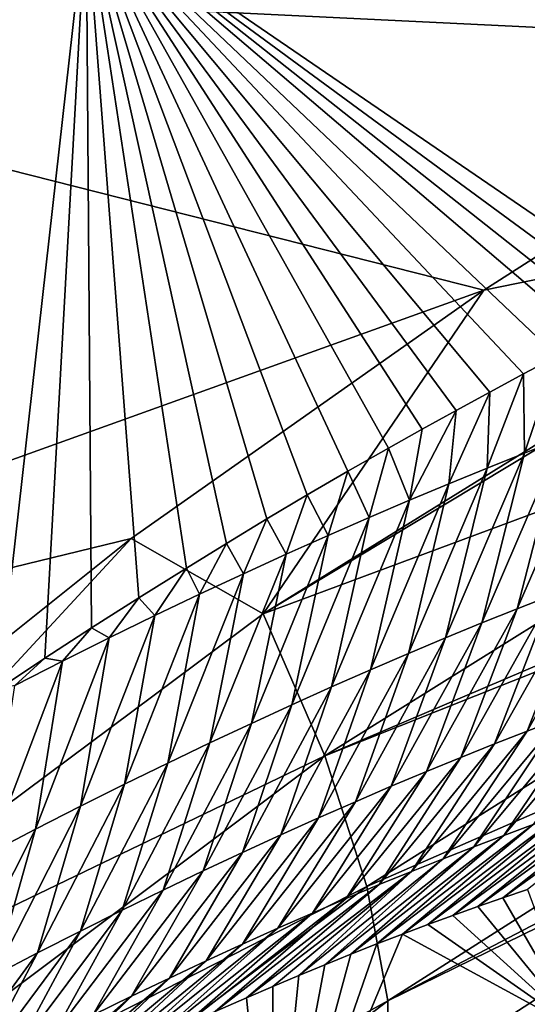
# Model space of a CAD drawing. Header units: metres. Extents: x -101 to 101, y -261 to 23.
# Tile 259 of 287: x 98.54 to 99.61, y -3.96 to -1.89. Entities that reach past the tile are written whole.
import ezdxf

# ---------------------------------------------------------------- set-up
doc = ezdxf.new("R2010")
doc.units = ezdxf.units.M
doc.layers.add('solid_505151_K2442K1000C34', color=7, linetype='CONTINUOUS')

msp = doc.modelspace()

# ---------------------------------------------------------------- linework, layer by layer
at = {"layer": 'solid_505151_K2442K1000C34'}
for points in [[(100.328529, -1.935034, 102.4142), (100.387352, -0.968311, 102.4142), (96.800148, -1.763442, 104.159546)], [(99.997429, -1.244672, 86.734787), (99.893829, -2.481097, 86.701225), (98.681755, -1.651506, 79.883408)], [(98.681755, -1.651506, 79.883408), (98.496925, -3.293134, 79.878387), (97.009865, -1.648112, 73.114449)], [(98.59491, -3.228001, 80.284492), (98.496925, -3.293134, 79.878387), (98.681755, -1.651506, 79.883408)], [(98.69355, -3.163746, 80.702354), (98.59491, -3.228001, 80.284492), (98.681755, -1.651506, 79.883408)], [(98.792908, -3.100539, 81.132851), (98.69355, -3.163746, 80.702354), (98.681755, -1.651506, 79.883408)], [(98.892723, -3.038205, 81.575218), (98.792908, -3.100539, 81.132851), (98.681755, -1.651506, 79.883408)], [(98.977135, -2.986195, 81.957291), (98.892723, -3.038205, 81.575218), (98.681755, -1.651506, 79.883408)], [(99.06176, -2.934854, 82.348076), (98.977135, -2.986195, 81.957291), (98.681755, -1.651506, 79.883408)], [(99.146622, -2.884304, 82.748192), (99.06176, -2.934854, 82.348076), (98.681755, -1.651506, 79.883408)], [(99.231728, -2.83467, 83.158226), (99.146622, -2.884304, 82.748192), (98.681755, -1.651506, 79.883408)], [(99.317093, -2.786068, 83.578758), (99.231728, -2.83467, 83.158226), (98.681755, -1.651506, 79.883408)], [(99.388191, -2.746193, 83.936287), (99.317093, -2.786068, 83.578758), (98.681755, -1.651506, 79.883408)], [(99.459175, -2.70684, 84.300056), (99.388191, -2.746193, 83.936287), (98.681755, -1.651506, 79.883408)], [(99.530075, -2.66809, 84.670578), (99.459175, -2.70684, 84.300056), (98.681755, -1.651506, 79.883408)], [(99.600914, -2.630025, 85.048355), (99.530075, -2.66809, 84.670578), (98.681755, -1.651506, 79.883408)], [(99.6717, -2.592726, 85.433922), (99.600914, -2.630025, 85.048355), (98.681755, -1.651506, 79.883408)], [(99.742455, -2.556273, 85.827782), (99.6717, -2.592726, 85.433922), (98.681755, -1.651506, 79.883408)], [(99.792953, -2.530807, 86.114365), (99.742455, -2.556273, 85.827782), (98.681755, -1.651506, 79.883408)], [(99.843422, -2.505802, 86.405579), (99.792953, -2.530807, 86.114365), (98.681755, -1.651506, 79.883408)], [(99.893829, -2.481097, 86.701225), (99.843422, -2.505802, 86.405579), (98.681755, -1.651506, 79.883408)], [(99.517738, -2.453906, 102.818871), (96.800148, -1.763442, 104.159546), (96.571373, -3.513651, 104.159546)], [(99.517738, -2.453906, 102.818871), (100.328529, -1.935034, 102.4142), (96.800148, -1.763442, 104.159546)], [(100.461761, -2.261378, 102.287598), (100.328529, -1.935034, 102.4142), (99.517738, -2.453906, 102.818871)], [(100.461761, -2.261378, 102.287598), (99.517738, -2.453906, 102.818871), (99.053596, -3.13452, 102.987282)], [(100.46891, -2.281513, 102.277672), (100.461761, -2.261378, 102.287598), (99.053596, -3.13452, 102.987282)], [(100.46891, -2.281513, 102.277672), (99.053596, -3.13452, 102.987282), (100.557358, -2.575373, 102.102547)], [(98.776299, -2.976174, 103.164406), (99.517738, -2.453906, 102.818871), (96.571373, -3.513651, 104.159546)], [(99.053596, -3.13452, 102.987282), (99.517738, -2.453906, 102.818871), (98.776299, -2.976174, 103.164406)], [(99.053596, -3.13452, 102.987282), (99.183258, -3.43304, 102.797409), (100.557358, -2.575373, 102.102547)], [(100.606255, -2.826318, 101.90126), (100.557358, -2.575373, 102.102547), (99.183258, -3.43304, 102.797409)], [(99.603088, -2.796232, 85.218674), (99.600914, -2.630025, 85.048355), (99.6717, -2.592726, 85.433922)], [(99.68013, -2.766073, 85.653267), (99.603088, -2.796232, 85.218674), (99.6717, -2.592726, 85.433922)], [(99.524254, -2.827831, 84.784416), (99.530075, -2.66809, 84.670578), (99.600914, -2.630025, 85.048355)], [(99.603088, -2.796232, 85.218674), (99.524254, -2.827831, 84.784416), (99.600914, -2.630025, 85.048355)], [(99.443596, -2.860913, 84.350517), (99.459175, -2.70684, 84.300056), (99.530075, -2.66809, 84.670578)], [(99.524254, -2.827831, 84.784416), (99.443596, -2.860913, 84.350517), (99.530075, -2.66809, 84.670578)], [(99.361099, -2.895524, 83.916977), (99.388191, -2.746193, 83.936287), (99.459175, -2.70684, 84.300056)], [(99.443596, -2.860913, 84.350517), (99.361099, -2.895524, 83.916977), (99.459175, -2.70684, 84.300056)], [(99.361099, -2.895524, 83.916977), (99.317093, -2.786068, 83.578758), (99.388191, -2.746193, 83.936287)], [(99.587814, -3.123695, 85.786346), (99.68013, -2.766073, 85.653267), (99.755386, -2.737307, 86.088188)], [(99.660675, -3.095078, 86.217339), (99.587814, -3.123695, 85.786346), (99.755386, -2.737307, 86.088188)], [(99.513245, -3.15368, 85.355698), (99.603088, -2.796232, 85.218674), (99.68013, -2.766073, 85.653267)], [(99.587814, -3.123695, 85.786346), (99.513245, -3.15368, 85.355698), (99.68013, -2.766073, 85.653267)], [(99.276749, -2.931709, 83.483826), (99.231728, -2.83467, 83.158226), (99.317093, -2.786068, 83.578758)], [(99.361099, -2.895524, 83.916977), (99.276749, -2.931709, 83.483826), (99.317093, -2.786068, 83.578758)], [(99.436958, -3.185076, 84.925407), (99.524254, -2.827831, 84.784416), (99.603088, -2.796232, 85.218674)], [(99.513245, -3.15368, 85.355698), (99.436958, -3.185076, 84.925407), (99.603088, -2.796232, 85.218674)], [(99.190529, -2.969519, 83.051056), (99.146622, -2.884304, 82.748192), (99.231728, -2.83467, 83.158226)], [(100.606255, -2.826318, 101.90126), (99.183258, -3.43304, 102.797409), (100.611008, -2.863896, 101.866219)], [(99.276749, -2.931709, 83.483826), (99.190529, -2.969519, 83.051056), (99.231728, -2.83467, 83.158226)], [(99.358932, -3.217926, 84.495483), (99.443596, -2.860913, 84.350517), (99.524254, -2.827831, 84.784416)], [(99.436958, -3.185076, 84.925407), (99.358932, -3.217926, 84.495483), (99.524254, -2.827831, 84.784416)], [(99.183258, -3.43304, 102.797409), (99.271614, -3.707636, 102.555), (100.611008, -2.863896, 101.866219)], [(100.611008, -2.863896, 101.866219), (99.271614, -3.707636, 102.555), (100.620804, -3.116699, 101.586983)], [(99.279152, -3.252275, 84.065948), (99.361099, -2.895524, 83.916977), (99.443596, -2.860913, 84.350517)], [(99.358932, -3.217926, 84.495483), (99.279152, -3.252275, 84.065948), (99.443596, -2.860913, 84.350517)], [(99.102402, -3.009014, 82.618706), (99.06176, -2.934854, 82.348076), (99.146622, -2.884304, 82.748192)], [(99.190529, -2.969519, 83.051056), (99.102402, -3.009014, 82.618706), (99.146622, -2.884304, 82.748192)], [(99.197601, -3.288165, 83.63681), (99.276749, -2.931709, 83.483826), (99.361099, -2.895524, 83.916977)], [(99.279152, -3.252275, 84.065948), (99.197601, -3.288165, 83.63681), (99.361099, -2.895524, 83.916977)], [(99.012352, -3.050259, 82.186775), (98.977135, -2.986195, 81.957291), (99.06176, -2.934854, 82.348076)], [(99.102402, -3.009014, 82.618706), (99.012352, -3.050259, 82.186775), (99.06176, -2.934854, 82.348076)], [(99.114258, -3.325642, 83.208092), (99.190529, -2.969519, 83.051056), (99.276749, -2.931709, 83.483826)], [(99.197601, -3.288165, 83.63681), (99.114258, -3.325642, 83.208092), (99.276749, -2.931709, 83.483826)], [(97.452148, -4.036192, 103.718544), (98.776299, -2.976174, 103.164406), (96.571373, -3.513651, 104.159546)], [(97.687836, -4.154113, 103.579193), (98.776299, -2.976174, 103.164406), (97.452148, -4.036192, 103.718544)], [(99.053596, -3.13452, 102.987282), (98.776299, -2.976174, 103.164406), (97.687836, -4.154113, 103.579193)], [(99.029114, -3.364764, 82.779808), (99.102402, -3.009014, 82.618706), (99.190529, -2.969519, 83.051056)], [(99.114258, -3.325642, 83.208092), (99.029114, -3.364764, 82.779808), (99.190529, -2.969519, 83.051056)], [(98.920341, -3.093317, 81.755295), (98.892723, -3.038205, 81.575218), (98.977135, -2.986195, 81.957291)], [(99.012352, -3.050259, 82.186775), (98.920341, -3.093317, 81.755295), (98.977135, -2.986195, 81.957291)], [(98.942123, -3.405591, 82.351974), (99.012352, -3.050259, 82.186775), (99.102402, -3.009014, 82.618706)], [(99.029114, -3.364764, 82.779808), (98.942123, -3.405591, 82.351974), (99.102402, -3.009014, 82.618706)], [(98.826347, -3.138255, 81.324272), (98.792908, -3.100539, 81.132851), (98.892723, -3.038205, 81.575218)], [(98.920341, -3.093317, 81.755295), (98.826347, -3.138255, 81.324272), (98.892723, -3.038205, 81.575218)], [(99.608528, -3.381116, 87.040367), (99.73185, -3.067788, 86.648659), (99.801338, -3.041793, 87.080299)], [(99.675758, -3.355448, 87.473595), (99.608528, -3.381116, 87.040367), (99.801338, -3.041793, 87.080299)], [(98.853279, -3.448186, 81.924614), (98.920341, -3.093317, 81.755295), (99.012352, -3.050259, 82.186775)], [(98.942123, -3.405591, 82.351974), (98.853279, -3.448186, 81.924614), (99.012352, -3.050259, 82.186775)], [(99.539665, -3.408081, 86.607475), (99.660675, -3.095078, 86.217339), (99.73185, -3.067788, 86.648659)], [(99.608528, -3.381116, 87.040367), (99.539665, -3.408081, 86.607475), (99.73185, -3.067788, 86.648659)], [(98.730339, -3.185136, 80.89373), (98.69355, -3.163746, 80.702354), (98.792908, -3.100539, 81.132851)], [(98.826347, -3.138255, 81.324272), (98.730339, -3.185136, 80.89373), (98.792908, -3.100539, 81.132851)], [(98.762543, -3.49261, 81.497749), (98.826347, -3.138255, 81.324272), (98.920341, -3.093317, 81.755295)], [(98.853279, -3.448186, 81.924614), (98.762543, -3.49261, 81.497749), (98.920341, -3.093317, 81.755295)], [(99.469139, -3.436373, 86.174934), (99.587814, -3.123695, 85.786346), (99.660675, -3.095078, 86.217339)], [(99.539665, -3.408081, 86.607475), (99.469139, -3.436373, 86.174934), (99.660675, -3.095078, 86.217339)], [(99.271614, -3.707636, 102.555), (99.315544, -3.948554, 102.268639), (100.620804, -3.116699, 101.586983)], [(100.599144, -3.27712, 101.355827), (100.620804, -3.116699, 101.586983), (99.315544, -3.948554, 102.268639)], [(99.39695, -3.466025, 85.742744), (99.513245, -3.15368, 85.355698), (99.587814, -3.123695, 85.786346)], [(99.469139, -3.436373, 86.174934), (99.39695, -3.466025, 85.742744), (99.587814, -3.123695, 85.786346)], [(99.053596, -3.13452, 102.987282), (97.687836, -4.154113, 103.579193), (99.183258, -3.43304, 102.797409)], [(98.669899, -3.538924, 81.071396), (98.730339, -3.185136, 80.89373), (98.826347, -3.138255, 81.324272)], [(98.762543, -3.49261, 81.497749), (98.669899, -3.538924, 81.071396), (98.826347, -3.138255, 81.324272)], [(98.632286, -3.234043, 80.463692), (98.59491, -3.228001, 80.284492), (98.69355, -3.163746, 80.702354)], [(98.730339, -3.185136, 80.89373), (98.632286, -3.234043, 80.463692), (98.69355, -3.163746, 80.702354)], [(99.323082, -3.497081, 85.310936), (99.436958, -3.185076, 84.925407), (99.513245, -3.15368, 85.355698)], [(99.39695, -3.466025, 85.742744), (99.323082, -3.497081, 85.310936), (99.513245, -3.15368, 85.355698)], [(98.57531, -3.587203, 80.645576), (98.632286, -3.234043, 80.463692), (98.730339, -3.185136, 80.89373)], [(98.669899, -3.538924, 81.071396), (98.57531, -3.587203, 80.645576), (98.730339, -3.185136, 80.89373)], [(99.247528, -3.529583, 84.879524), (99.358932, -3.217926, 84.495483), (99.436958, -3.185076, 84.925407)], [(99.323082, -3.497081, 85.310936), (99.247528, -3.529583, 84.879524), (99.436958, -3.185076, 84.925407)], [(98.532135, -3.285066, 80.034172), (98.496925, -3.293134, 79.878387), (98.59491, -3.228001, 80.284492)], [(98.632286, -3.234043, 80.463692), (98.532135, -3.285066, 80.034172), (98.59491, -3.228001, 80.284492)], [(99.170258, -3.563574, 84.448517), (99.279152, -3.252275, 84.065948), (99.358932, -3.217926, 84.495483)], [(99.247528, -3.529583, 84.879524), (99.170258, -3.563574, 84.448517), (99.358932, -3.217926, 84.495483)], [(98.478737, -3.637531, 80.220322), (98.532135, -3.285066, 80.034172), (98.632286, -3.234043, 80.463692)], [(98.57531, -3.587203, 80.645576), (98.478737, -3.637531, 80.220322), (98.632286, -3.234043, 80.463692)], [(99.091255, -3.599099, 84.017937), (99.197601, -3.288165, 83.63681), (99.279152, -3.252275, 84.065948)], [(99.170258, -3.563574, 84.448517), (99.091255, -3.599099, 84.017937), (99.279152, -3.252275, 84.065948)], [(99.010521, -3.636201, 83.587799), (99.114258, -3.325642, 83.208092), (99.197601, -3.288165, 83.63681)], [(99.091255, -3.599099, 84.017937), (99.010521, -3.636201, 83.587799), (99.197601, -3.288165, 83.63681)], [(100.599144, -3.27712, 101.355827), (99.315544, -3.948554, 102.268639), (100.586395, -3.324809, 101.274757)], [(99.559433, -3.600259, 88.367409), (99.741348, -3.331045, 87.907143), (99.805313, -3.307878, 88.341003)], [(99.620857, -3.57751, 88.800812), (99.559433, -3.600259, 88.367409), (99.805313, -3.307878, 88.341003)], [(98.928032, -3.674927, 83.158119), (99.029114, -3.364764, 82.779808), (99.114258, -3.325642, 83.208092)], [(99.010521, -3.636201, 83.587799), (98.928032, -3.674927, 83.158119), (99.114258, -3.325642, 83.208092)], [(100.586395, -3.324809, 101.274757), (99.313492, -4.147243, 101.948494), (100.508995, -3.480851, 100.940651)], [(99.315544, -3.948554, 102.268639), (99.313492, -4.147243, 101.948494), (100.586395, -3.324809, 101.274757)], [(99.496429, -3.624235, 87.934319), (99.675758, -3.355448, 87.473595), (99.741348, -3.331045, 87.907143)], [(99.559433, -3.600259, 88.367409), (99.496429, -3.624235, 87.934319), (99.741348, -3.331045, 87.907143)], [(98.843758, -3.715338, 82.728928), (98.942123, -3.405591, 82.351974), (99.029114, -3.364764, 82.779808)], [(98.928032, -3.674927, 83.158119), (98.843758, -3.715338, 82.728928), (99.029114, -3.364764, 82.779808)], [(99.431839, -3.64947, 87.501564), (99.608528, -3.381116, 87.040367), (99.675758, -3.355448, 87.473595)], [(99.496429, -3.624235, 87.934319), (99.431839, -3.64947, 87.501564), (99.675758, -3.355448, 87.473595)], [(99.365654, -3.675994, 87.069153), (99.539665, -3.408081, 86.607475), (99.608528, -3.381116, 87.040367)], [(99.431839, -3.64947, 87.501564), (99.365654, -3.675994, 87.069153), (99.608528, -3.381116, 87.040367)], [(98.757683, -3.757494, 82.300247), (98.853279, -3.448186, 81.924614), (98.942123, -3.405591, 82.351974)], [(98.843758, -3.715338, 82.728928), (98.757683, -3.757494, 82.300247), (98.942123, -3.405591, 82.351974)], [(99.297867, -3.703837, 86.6371), (99.469139, -3.436373, 86.174934), (99.539665, -3.408081, 86.607475)], [(99.365654, -3.675994, 87.069153), (99.297867, -3.703837, 86.6371), (99.539665, -3.408081, 86.607475)], [(97.687836, -4.154113, 103.579193), (97.850883, -4.432848, 103.385033), (99.183258, -3.43304, 102.797409)], [(99.183258, -3.43304, 102.797409), (97.850883, -4.432848, 103.385033), (99.271614, -3.707636, 102.555)], [(99.228455, -3.73303, 86.205429), (99.39695, -3.466025, 85.742744), (99.469139, -3.436373, 86.174934)], [(99.297867, -3.703837, 86.6371), (99.228455, -3.73303, 86.205429), (99.469139, -3.436373, 86.174934)], [(98.669785, -3.801456, 81.872093), (98.762543, -3.49261, 81.497749), (98.853279, -3.448186, 81.924614)], [(98.757683, -3.757494, 82.300247), (98.669785, -3.801456, 81.872093), (98.853279, -3.448186, 81.924614)], [(99.157425, -3.763606, 85.774139), (99.323082, -3.497081, 85.310936), (99.39695, -3.466025, 85.742744)], [(99.228455, -3.73303, 86.205429), (99.157425, -3.763606, 85.774139), (99.39695, -3.466025, 85.742744)], [(98.580032, -3.847287, 81.444489), (98.669899, -3.538924, 81.071396), (98.762543, -3.49261, 81.497749)], [(98.669785, -3.801456, 81.872093), (98.580032, -3.847287, 81.444489), (98.762543, -3.49261, 81.497749)], [(99.084763, -3.795608, 85.343254), (99.247528, -3.529583, 84.879524), (99.323082, -3.497081, 85.310936)], [(99.157425, -3.763606, 85.774139), (99.084763, -3.795608, 85.343254), (99.323082, -3.497081, 85.310936)], [(100.508995, -3.480851, 100.940651), (99.265518, -4.296657, 101.605927), (100.391487, -3.579222, 100.596848)], [(99.313492, -4.147243, 101.948494), (99.265518, -4.296657, 101.605927), (100.508995, -3.480851, 100.940651)], [(99.850899, -3.498238, 90.537361), (99.557236, -3.731709, 90.614265), (99.505013, -3.749822, 90.198616)], [(99.850899, -3.498238, 90.537361), (99.505013, -3.749822, 90.198616), (99.795723, -3.516345, 90.102806)], [(99.904526, -3.481238, 90.972168), (99.609001, -3.714289, 91.036957), (99.557236, -3.731709, 90.614265)], [(99.904526, -3.481238, 90.972168), (99.557236, -3.731709, 90.614265), (99.850899, -3.498238, 90.537361)], [(99.795723, -3.516345, 90.102806), (99.505013, -3.749822, 90.198616), (99.452477, -3.768523, 89.789444)], [(99.795723, -3.516345, 90.102806), (99.452477, -3.768523, 89.789444), (99.738991, -3.535578, 89.668526)], [(98.488403, -3.895049, 81.017464), (98.57531, -3.587203, 80.645576), (98.669899, -3.538924, 81.071396)], [(98.580032, -3.847287, 81.444489), (98.488403, -3.895049, 81.017464), (98.669899, -3.538924, 81.071396)], [(99.010445, -3.829078, 84.912804), (99.170258, -3.563574, 84.448517), (99.247528, -3.529583, 84.879524)], [(99.084763, -3.795608, 85.343254), (99.010445, -3.829078, 84.912804), (99.247528, -3.529583, 84.879524)], [(99.738991, -3.535578, 89.668526), (99.452477, -3.768523, 89.789444), (99.399727, -3.787745, 89.386414)], [(99.738991, -3.535578, 89.668526), (99.399727, -3.787745, 89.386414), (99.68071, -3.555959, 89.234528)], [(99.68071, -3.555959, 89.234528), (99.399727, -3.787745, 89.386414), (99.346428, -3.807752, 88.990768)], [(99.68071, -3.555959, 89.234528), (99.346428, -3.807752, 88.990768), (99.620857, -3.57751, 88.800812)], [(98.934456, -3.86406, 84.482796), (99.091255, -3.599099, 84.017937), (99.170258, -3.563574, 84.448517)], [(99.010445, -3.829078, 84.912804), (98.934456, -3.86406, 84.482796), (99.170258, -3.563574, 84.448517)], [(99.265518, -4.296657, 101.605927), (99.718506, -4.010506, 100.969612), (100.391487, -3.579222, 100.596848)], [(99.620857, -3.57751, 88.800812), (99.346428, -3.807752, 88.990768), (99.292595, -3.828552, 88.602531)], [(99.620857, -3.57751, 88.800812), (99.292595, -3.828552, 88.602531), (99.559433, -3.600259, 88.367409)], [(98.394875, -3.944819, 80.591049), (98.478737, -3.637531, 80.220322), (98.57531, -3.587203, 80.645576)], [(98.488403, -3.895049, 81.017464), (98.394875, -3.944819, 80.591049), (98.57531, -3.587203, 80.645576)], [(98.856796, -3.900597, 84.053246), (99.010521, -3.636201, 83.587799), (99.091255, -3.599099, 84.017937)], [(98.934456, -3.86406, 84.482796), (98.856796, -3.900597, 84.053246), (99.091255, -3.599099, 84.017937)], [(99.559433, -3.600259, 88.367409), (99.292595, -3.828552, 88.602531), (99.238319, -3.850072, 88.221329)], [(99.559433, -3.600259, 88.367409), (99.238319, -3.850072, 88.221329), (99.496429, -3.624235, 87.934319)], [(98.777443, -3.938731, 83.624184), (98.928032, -3.674927, 83.158119), (99.010521, -3.636201, 83.587799)], [(98.856796, -3.900597, 84.053246), (98.777443, -3.938731, 83.624184), (99.010521, -3.636201, 83.587799)], [(99.496429, -3.624235, 87.934319), (99.238319, -3.850072, 88.221329), (99.183723, -3.872237, 87.846779)], [(99.496429, -3.624235, 87.934319), (99.183723, -3.872237, 87.846779), (99.431839, -3.64947, 87.501564)], [(99.431839, -3.64947, 87.501564), (99.183723, -3.872237, 87.846779), (99.128891, -3.894972, 87.478516)], [(99.431839, -3.64947, 87.501564), (99.128891, -3.894972, 87.478516), (99.365654, -3.675994, 87.069153)], [(98.696381, -3.978511, 83.195625), (98.843758, -3.715338, 82.728928), (98.928032, -3.674927, 83.158119)], [(98.777443, -3.938731, 83.624184), (98.696381, -3.978511, 83.195625), (98.928032, -3.674927, 83.158119)], [(99.365654, -3.675994, 87.069153), (99.073936, -3.918199, 87.116158), (99.018959, -3.94184, 86.759331)], [(99.365654, -3.675994, 87.069153), (99.018959, -3.94184, 86.759331), (99.297867, -3.703837, 86.6371)], [(99.365654, -3.675994, 87.069153), (99.128891, -3.894972, 87.478516), (99.073936, -3.918199, 87.116158)], [(99.297867, -3.703837, 86.6371), (99.018959, -3.94184, 86.759331), (98.95285, -3.970857, 86.338966)], [(99.297867, -3.703837, 86.6371), (98.95285, -3.970857, 86.338966), (99.228455, -3.73303, 86.205429)], [(97.850883, -4.432848, 103.385033), (97.973427, -4.68884, 103.137192), (99.271614, -3.707636, 102.555)], [(99.271614, -3.707636, 102.555), (97.973427, -4.68884, 103.137192), (99.315544, -3.948554, 102.268639)], [(98.613594, -4.019995, 82.767593), (98.757683, -3.757494, 82.300247), (98.843758, -3.715338, 82.728928)], [(98.696381, -3.978511, 83.195625), (98.613594, -4.019995, 82.767593), (98.843758, -3.715338, 82.728928)], [(99.718506, -4.010506, 100.969612), (99.557236, -3.731709, 90.614265), (99.609001, -3.714289, 91.036957)], [(99.228455, -3.73303, 86.205429), (98.95285, -3.970857, 86.338966), (98.886383, -4.000757, 85.927986)], [(99.228455, -3.73303, 86.205429), (98.886383, -4.000757, 85.927986), (99.157425, -3.763606, 85.774139)], [(99.718506, -4.010506, 100.969612), (99.505013, -3.749822, 90.198616), (99.557236, -3.731709, 90.614265)], [(98.529053, -4.063244, 82.340126), (98.669785, -3.801456, 81.872093), (98.757683, -3.757494, 82.300247)], [(98.613594, -4.019995, 82.767593), (98.529053, -4.063244, 82.340126), (98.757683, -3.757494, 82.300247)], [(99.157425, -3.763606, 85.774139), (98.886383, -4.000757, 85.927986), (98.819679, -4.031453, 85.525826)], [(99.157425, -3.763606, 85.774139), (98.819679, -4.031453, 85.525826), (99.084763, -3.795608, 85.343254)], [(99.718506, -4.010506, 100.969612), (99.452477, -3.768523, 89.789444), (99.505013, -3.749822, 90.198616)], [(99.718506, -4.010506, 100.969612), (99.346428, -3.807752, 88.990768), (99.399727, -3.787745, 89.386414)], [(99.718506, -4.010506, 100.969612), (99.399727, -3.787745, 89.386414), (99.452477, -3.768523, 89.789444)], [(98.442741, -4.108319, 81.913239), (98.580032, -3.847287, 81.444489), (98.669785, -3.801456, 81.872093)], [(98.529053, -4.063244, 82.340126), (98.442741, -4.108319, 81.913239), (98.669785, -3.801456, 81.872093)], [(99.084763, -3.795608, 85.343254), (98.819679, -4.031453, 85.525826), (98.752846, -4.062852, 85.131927)], [(99.084763, -3.795608, 85.343254), (98.752846, -4.062852, 85.131927), (99.010445, -3.829078, 84.912804)], [(99.071259, -4.466169, 101.304779), (99.292595, -3.828552, 88.602531), (99.346428, -3.807752, 88.990768)], [(99.718506, -4.010506, 100.969612), (99.071259, -4.466169, 101.304779), (99.346428, -3.807752, 88.990768)], [(99.010445, -3.829078, 84.912804), (98.752846, -4.062852, 85.131927), (98.686012, -4.09486, 84.74572)], [(99.010445, -3.829078, 84.912804), (98.686012, -4.09486, 84.74572), (98.934456, -3.86406, 84.482796)], [(99.071259, -4.466169, 101.304779), (99.238319, -3.850072, 88.221329), (99.292595, -3.828552, 88.602531)], [(98.354645, -4.15528, 81.486961), (98.488403, -3.895049, 81.017464), (98.580032, -3.847287, 81.444489)], [(98.442741, -4.108319, 81.913239), (98.354645, -4.15528, 81.486961), (98.580032, -3.847287, 81.444489)], [(99.071259, -4.466169, 101.304779), (99.183723, -3.872237, 87.846779), (99.238319, -3.850072, 88.221329)], [(98.934456, -3.86406, 84.482796), (98.686012, -4.09486, 84.74572), (98.619286, -4.12738, 84.366653)], [(98.934456, -3.86406, 84.482796), (98.619286, -4.12738, 84.366653), (98.856796, -3.900597, 84.053246)], [(99.071259, -4.466169, 101.304779), (99.128891, -3.894972, 87.478516), (99.183723, -3.872237, 87.846779)], [(98.856796, -3.900597, 84.053246), (98.619286, -4.12738, 84.366653), (98.552696, -4.160389, 83.994583)], [(98.856796, -3.900597, 84.053246), (98.552696, -4.160389, 83.994583), (98.777443, -3.938731, 83.624184)], [(99.071259, -4.466169, 101.304779), (99.073936, -3.918199, 87.116158), (99.128891, -3.894972, 87.478516)], [(99.071259, -4.466169, 101.304779), (99.018959, -3.94184, 86.759331), (99.073936, -3.918199, 87.116158)], [(97.973427, -4.68884, 103.137192), (98.051125, -4.912995, 102.84446), (99.315544, -3.948554, 102.268639)], [(99.315544, -3.948554, 102.268639), (98.051125, -4.912995, 102.84446), (99.313492, -4.147243, 101.948494)], [(98.777443, -3.938731, 83.624184), (98.552696, -4.160389, 83.994583), (98.486053, -4.19407, 83.630569)], [(98.777443, -3.938731, 83.624184), (98.486053, -4.19407, 83.630569), (98.696381, -3.978511, 83.195625)], [(99.071259, -4.466169, 101.304779), (98.95285, -3.970857, 86.338966), (99.018959, -3.94184, 86.759331)]]:
    msp.add_3dface(points, dxfattribs=at)

doc.saveas('drawing.dxf')
